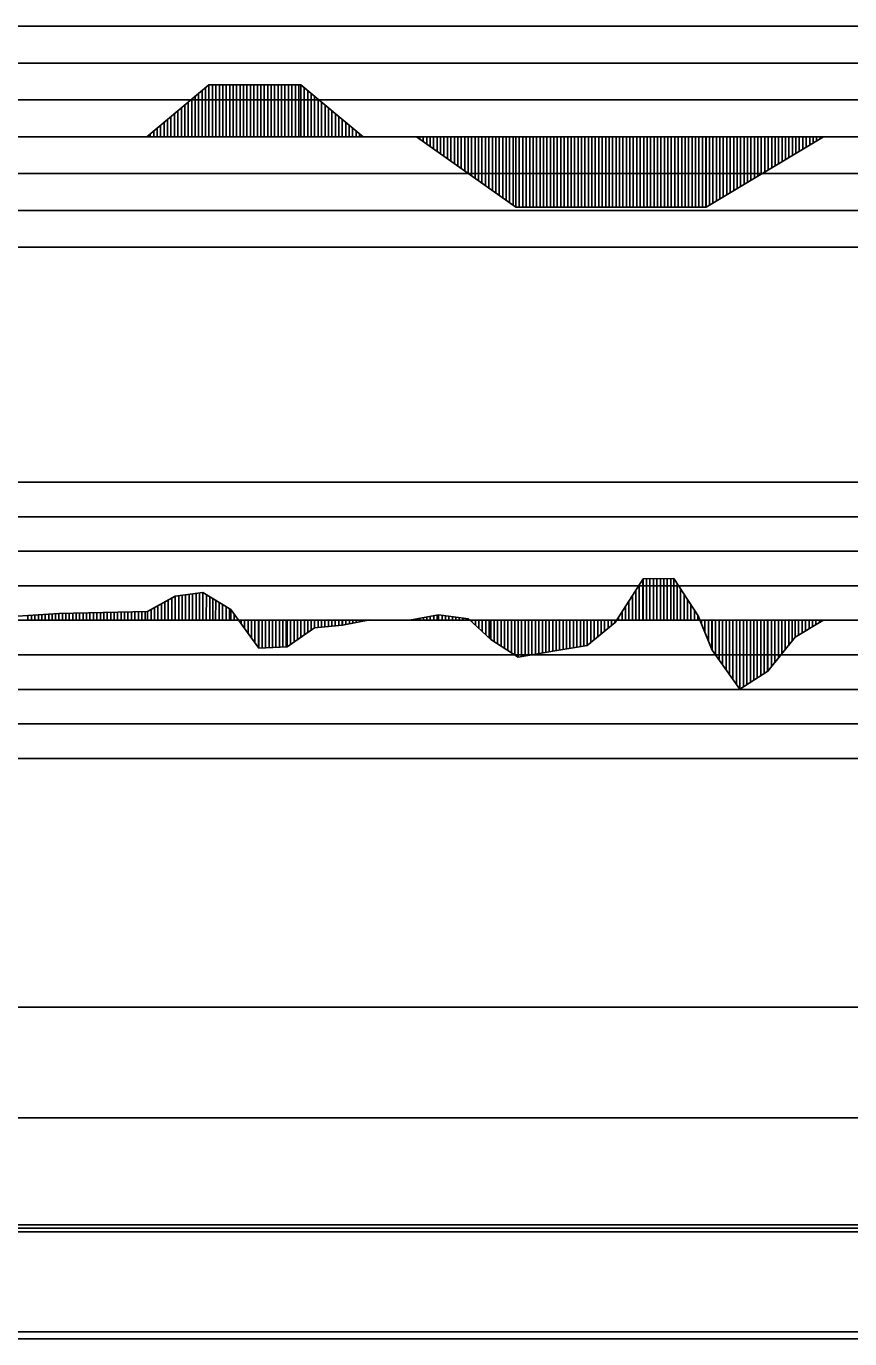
# Model space of a CAD drawing. Extents: x 2 to 10148, y 0 to 380.
# Drawn here: x 9427.8 to 9487.4, y 190 to 285 of the extents above; entities that cross this region are included whole.
import ezdxf

# ---------------------------------------------------------------- set-up
doc = ezdxf.new("R2010")
doc.units = 0
for name, color, linetype in [('POSUN_CARA', 7, 'Continuous'), ('POSUN_RASTR', 7, 'Continuous'), ('RYCHL_C', 7, 'Continuous'), ('RYCHL_RASTR', 7, 'Continuous'), ('ZRYCHL_CARA', 7, 'Continuous'), ('ZRYCHL_RASTR', 7, 'Continuous')]:
    doc.layers.add(name, color=color, linetype=linetype)

msp = doc.modelspace()

# ---------------------------------------------------------------- linework, layer by layer
at = {"layer": 'POSUN_CARA'}
for p, q in [((9470.383, 241.838), (9472.408, 245.006)), ((9471.883, 242), (9471.883, 244.184)), ((9472.133, 242), (9472.133, 244.575)), ((9472.383, 242), (9472.383, 244.966)), ((9472.408, 245.006), (9474.624, 245.028)), ((9472.408, 242), (9472.408, 245.006)), ((9472.658, 242), (9472.658, 245.008)), ((9472.908, 242), (9472.908, 245.011)), ((9473.158, 242), (9473.158, 245.013)), ((9473.408, 242), (9473.408, 245.016)), ((9473.658, 242), (9473.658, 245.018)), ((9473.908, 242), (9473.908, 245.021)), ((9474.158, 242), (9474.158, 245.024)), ((9474.408, 242), (9474.408, 245.026)), ((9474.624, 245.028), (9476.383, 242.328)), ((9474.624, 242), (9474.624, 245.028)), ((9474.874, 242), (9474.874, 244.644)), ((9475.124, 242), (9475.124, 244.261)), ((9436.551, 242.633), (9438.557, 243.76)), ((9437.801, 242), (9437.801, 243.335)), ((9438.051, 242), (9438.051, 243.476)), ((9438.301, 242), (9438.301, 243.616)), ((9438.551, 242), (9438.551, 243.757)), ((9438.557, 243.76), (9440.547, 244.024)), ((9438.557, 242), (9438.557, 243.76)), ((9438.807, 242), (9438.807, 243.793)), ((9439.057, 242), (9439.057, 243.826)), ((9439.307, 242), (9439.307, 243.86)), ((9439.557, 242), (9439.557, 243.893)), ((9439.807, 242), (9439.807, 243.926)), ((9440.057, 242), (9440.057, 243.959)), ((9440.307, 242), (9440.307, 243.992)), ((9440.547, 244.024), (9442.57, 242.791)), ((9440.547, 242), (9440.547, 244.024)), ((9440.797, 242), (9440.806, 243.867)), ((9441.047, 242), (9441.046, 243.721)), ((9441.264, 242), (9441.272, 243.583)), ((9441.478, 242), (9441.49, 243.45)), ((9441.728, 242), (9441.725, 243.306)), ((9471.383, 242), (9471.383, 243.402)), ((9471.633, 242), (9471.633, 243.793)), ((9475.374, 242), (9475.374, 243.877)), ((9475.624, 242), (9475.624, 243.493)), ((9425.147, 242.17), (9430.134, 242.488)), ((9427.897, 242), (9427.897, 242.346)), ((9428.147, 242), (9428.147, 242.362)), ((9428.397, 242), (9428.397, 242.378)), ((9428.647, 242), (9428.647, 242.394)), ((9428.897, 242), (9428.897, 242.41)), ((9429.147, 242), (9429.147, 242.425)), ((9429.397, 242), (9429.397, 242.441)), ((9429.647, 242), (9429.647, 242.457)), ((9429.897, 242), (9429.897, 242.473)), ((9430.134, 242.488), (9436.551, 242.633)), ((9430.134, 242), (9430.134, 242.488)), ((9430.384, 242), (9430.384, 242.494)), ((9430.634, 242), (9430.634, 242.5)), ((9430.884, 242), (9430.884, 242.505)), ((9431.134, 242), (9431.134, 242.511)), ((9431.384, 242), (9431.384, 242.517)), ((9431.634, 242), (9431.634, 242.522)), ((9431.884, 242), (9431.884, 242.528)), ((9432.134, 242), (9432.134, 242.533)), ((9432.384, 242), (9432.384, 242.539)), ((9432.634, 242), (9432.634, 242.545)), ((9432.884, 242), (9432.884, 242.55)), ((9433.134, 242), (9433.134, 242.556)), ((9433.384, 242), (9433.384, 242.562)), ((9433.634, 242), (9433.634, 242.567)), ((9433.884, 242), (9433.884, 242.573)), ((9434.134, 242), (9434.134, 242.579)), ((9434.384, 242), (9434.384, 242.584)), ((9434.634, 242), (9434.634, 242.59)), ((9434.884, 242), (9434.884, 242.595)), ((9435.134, 242), (9435.134, 242.601)), ((9435.384, 242), (9435.384, 242.607)), ((9435.634, 242), (9435.634, 242.612)), ((9435.884, 242), (9435.884, 242.618)), ((9436.134, 242), (9436.134, 242.624)), ((9436.384, 242), (9436.384, 242.629)), ((9436.551, 242), (9436.551, 242.633)), ((9436.801, 242), (9436.801, 242.773)), ((9437.051, 242), (9437.051, 242.914)), ((9437.301, 242), (9437.301, 243.054)), ((9437.551, 242), (9437.551, 243.195)), ((9441.978, 242), (9441.972, 243.156)), ((9442.228, 242), (9442.227, 243)), ((9442.478, 242), (9442.482, 242.845)), ((9442.57, 242.791), (9444.59, 239.976)), ((9442.57, 242), (9442.57, 242.791)), ((9442.82, 242), (9442.82, 242.443)), ((9455.508, 242.008), (9457.61, 242.402)), ((9457.008, 242), (9457.008, 242.289)), ((9457.258, 242), (9457.258, 242.336)), ((9457.508, 242), (9457.508, 242.383)), ((9457.61, 242.402), (9459.774, 242.117)), ((9457.61, 242), (9457.61, 242.402)), ((9457.86, 242), (9457.86, 242.369)), ((9458.11, 242), (9458.11, 242.336)), ((9458.36, 242), (9458.36, 242.303)), ((9458.61, 242), (9458.61, 242.27)), ((9470.883, 242), (9470.883, 242.62)), ((9471.133, 242), (9471.133, 243.011)), ((9475.874, 242), (9475.874, 243.109)), ((9476.124, 242), (9476.124, 242.725)), ((9476.374, 242), (9476.374, 242.342)), ((9476.383, 242.328), (9477.408, 239.851)), ((9476.383, 242), (9476.383, 242.328)), ((9443.07, 242), (9443.07, 242.094)), ((9443.32, 242), (9443.32, 241.746)), ((9443.57, 242), (9443.57, 241.397)), ((9443.82, 242), (9443.82, 241.049)), ((9444.07, 242), (9444.07, 240.7)), ((9444.32, 242), (9444.32, 240.352)), ((9444.57, 242), (9444.57, 240.003)), ((9444.59, 242), (9444.59, 239.976)), ((9444.84, 242), (9444.84, 239.987)), ((9445.09, 242), (9445.09, 239.999)), ((9445.34, 242), (9445.34, 240.01)), ((9445.59, 242), (9445.59, 240.022)), ((9445.84, 242), (9445.84, 240.033)), ((9446.09, 242), (9446.09, 240.044)), ((9446.34, 242), (9446.34, 240.056)), ((9446.59, 242), (9446.59, 240.067)), ((9446.648, 242), (9446.648, 240.07)), ((9446.648, 240.07), (9448.635, 241.461)), ((9446.898, 242), (9446.898, 240.245)), ((9447.148, 242), (9447.148, 240.42)), ((9447.398, 242), (9447.398, 240.595)), ((9447.648, 242), (9447.648, 240.77)), ((9447.898, 242), (9447.898, 240.945)), ((9448.148, 242), (9448.148, 241.12)), ((9448.398, 242), (9448.398, 241.294)), ((9448.635, 242), (9448.635, 241.461)), ((9448.635, 241.461), (9450.654, 241.638)), ((9448.885, 242), (9448.885, 241.483)), ((9449.135, 242), (9449.135, 241.504)), ((9449.385, 242), (9449.385, 241.526)), ((9449.635, 242), (9449.635, 241.548)), ((9449.885, 242), (9449.885, 241.57)), ((9450.135, 242), (9450.135, 241.592)), ((9450.385, 242), (9450.385, 241.614)), ((9450.635, 242), (9450.635, 241.636)), ((9450.654, 241.638), (9452.636, 242.027)), ((9450.654, 242), (9450.654, 241.638)), ((9450.904, 242), (9450.904, 241.687)), ((9451.154, 242), (9451.154, 241.736)), ((9451.404, 242), (9451.404, 241.785)), ((9451.654, 242), (9451.654, 241.834)), ((9451.904, 242), (9451.904, 241.883)), ((9452.154, 242), (9452.154, 241.932)), ((9452.404, 242), (9452.404, 241.981)), ((9452.636, 242.027), (9455.508, 242.008)), ((9452.636, 242), (9452.636, 242.027)), ((9452.886, 242), (9452.886, 242.025)), ((9453.136, 242), (9453.136, 242.024)), ((9453.386, 242), (9453.386, 242.022)), ((9453.636, 242), (9453.636, 242.02)), ((9453.886, 242), (9453.886, 242.019)), ((9454.136, 242), (9454.136, 242.017)), ((9454.386, 242), (9454.386, 242.015)), ((9454.636, 242), (9454.636, 242.014)), ((9454.886, 242), (9454.886, 242.012)), ((9455.136, 242), (9455.136, 242.01)), ((9455.386, 242), (9455.386, 242.009)), ((9455.508, 242), (9455.508, 242.008)), ((9455.758, 242), (9455.758, 242.055)), ((9456.008, 242), (9456.008, 242.101)), ((9456.258, 242), (9456.258, 242.148)), ((9456.508, 242), (9456.508, 242.195)), ((9456.758, 242), (9456.758, 242.242)), ((9458.86, 242), (9458.86, 242.237)), ((9459.11, 242), (9459.11, 242.204)), ((9459.36, 242), (9459.36, 242.171)), ((9459.61, 242), (9459.61, 242.138)), ((9459.774, 242.117), (9461.381, 240.614)), ((9459.774, 242), (9459.774, 242.117)), ((9460.024, 242), (9460.024, 241.883)), ((9460.274, 242), (9460.274, 241.649)), ((9460.524, 242), (9460.524, 241.415)), ((9460.774, 242), (9460.774, 241.181)), ((9461.024, 242), (9461.024, 240.947)), ((9461.274, 242), (9461.274, 240.713)), ((9461.381, 242), (9461.381, 240.614)), ((9461.631, 242), (9461.631, 240.452)), ((9461.881, 242), (9461.881, 240.289)), ((9462.131, 242), (9462.131, 240.127)), ((9462.381, 242), (9462.381, 239.965)), ((9462.631, 242), (9462.631, 239.802)), ((9462.881, 242), (9462.881, 239.64)), ((9463.131, 242), (9463.131, 239.478)), ((9463.369, 242), (9463.369, 239.323)), ((9463.619, 242), (9463.619, 239.368)), ((9463.869, 242), (9463.869, 239.414)), ((9464.119, 242), (9464.119, 239.459)), ((9464.369, 242), (9464.369, 239.505)), ((9464.619, 242), (9464.619, 239.55)), ((9464.869, 242), (9464.869, 239.595)), ((9465.119, 242), (9465.119, 239.641)), ((9465.369, 242), (9465.369, 239.686)), ((9465.619, 242), (9465.619, 239.731)), ((9465.868, 242), (9465.868, 239.777)), ((9466.118, 242), (9466.118, 239.816)), ((9466.368, 242), (9466.368, 239.855)), ((9466.618, 242), (9466.618, 239.894)), ((9466.868, 242), (9466.868, 239.934)), ((9467.118, 242), (9467.118, 239.973)), ((9467.368, 242), (9467.368, 240.012)), ((9467.618, 242), (9467.618, 240.051)), ((9467.868, 242), (9467.868, 240.091)), ((9468.118, 242), (9468.118, 240.13)), ((9468.368, 242), (9468.368, 240.169)), ((9468.373, 242), (9468.373, 240.17)), ((9468.373, 240.17), (9470.383, 241.838)), ((9468.623, 242), (9468.623, 240.377)), ((9468.873, 242), (9468.873, 240.585)), ((9469.123, 242), (9469.123, 240.792)), ((9469.373, 242), (9469.373, 240.999)), ((9469.623, 242), (9469.623, 241.207)), ((9469.873, 242), (9469.873, 241.414)), ((9470.123, 242), (9470.123, 241.622)), ((9470.373, 242), (9470.373, 241.829)), ((9470.383, 242), (9470.383, 241.838)), ((9470.633, 242), (9470.633, 242.229)), ((9476.633, 242), (9476.633, 241.724)), ((9476.883, 242), (9476.883, 241.12)), ((9477.133, 242), (9477.133, 240.515)), ((9477.383, 242), (9477.383, 239.911)), ((9477.408, 242), (9477.408, 239.851)), ((9477.658, 242), (9477.658, 239.498)), ((9477.908, 242), (9477.908, 239.145)), ((9478.158, 242), (9478.158, 238.792)), ((9478.408, 242), (9478.408, 238.439)), ((9478.658, 242), (9478.658, 238.086)), ((9478.908, 242), (9478.908, 237.733)), ((9479.158, 242), (9479.158, 237.38)), ((9479.408, 242), (9479.408, 237.027)), ((9479.42, 242), (9479.42, 237.009)), ((9479.67, 242), (9479.67, 237.17)), ((9479.92, 242), (9479.92, 237.33)), ((9480.17, 242), (9480.17, 237.491)), ((9480.42, 242), (9480.42, 237.651)), ((9480.67, 242), (9480.67, 237.812)), ((9480.92, 242), (9480.92, 237.972)), ((9481.17, 242), (9481.17, 238.133)), ((9481.42, 242), (9481.42, 238.293)), ((9481.447, 242), (9481.447, 238.311)), ((9481.697, 242), (9481.697, 238.624)), ((9481.947, 242), (9481.947, 238.937)), ((9482.197, 242), (9482.197, 239.25)), ((9482.447, 242), (9482.447, 239.563)), ((9482.697, 242), (9482.697, 239.876)), ((9482.947, 242), (9482.947, 240.189)), ((9483.197, 242), (9483.197, 240.502)), ((9483.416, 242), (9483.416, 240.776)), ((9483.416, 240.776), (9485.427, 241.987)), ((9483.666, 242), (9483.666, 240.927)), ((9483.916, 242), (9483.916, 241.077)), ((9484.166, 242), (9484.166, 241.228)), ((9484.416, 242), (9484.416, 241.378)), ((9484.666, 242), (9484.666, 241.529)), ((9484.916, 242), (9484.916, 241.679)), ((9485.166, 242), (9485.166, 241.83)), ((9485.416, 242), (9485.416, 241.98)), ((9461.381, 240.614), (9463.369, 239.323)), ((9481.447, 238.311), (9483.416, 240.776)), ((9444.59, 239.976), (9446.648, 240.07)), ((9463.369, 239.323), (9465.868, 239.777)), ((9465.868, 239.777), (9468.373, 240.17)), ((9477.408, 239.851), (9479.42, 237.009)), ((9479.42, 237.009), (9481.447, 238.311))]:
    msp.add_line(p, q, dxfattribs=at)
at = {"layer": 'POSUN_RASTR'}
for p, q in [((9352, 252), (9548, 252)), ((9352, 249.5), (9548, 249.5)), ((9352, 247), (9548, 247)), ((9352, 244.5), (9548, 244.5)), ((9138.15, 242), (9867.821, 242)), ((9352, 239.5), (9548, 239.5)), ((9352, 237), (9548, 237)), ((9352, 234.5), (9548, 234.5)), ((9352, 232), (9548, 232))]:
    msp.add_line(p, q, dxfattribs=at)
at = {"layer": 'RYCHL_C'}
msp.add_line((9359.765, 190.5), (9528.725, 190.5), dxfattribs=at)
at = {"layer": 'RYCHL_RASTR'}
for p, q in [((9138.15, 214), (9871.097, 214)), ((9138.15, 206), (9871.122, 206)), ((9138.15, 198.25), (9871.122, 198.25)), ((9138.15, 198), (9871.122, 198)), ((9138.15, 197.75), (9871.122, 197.75)), ((9138.15, 190), (9871.122, 190))]:
    msp.add_line(p, q, dxfattribs=at)
at = {"layer": 'ZRYCHL_CARA'}
for p, q in [((9436.495, 277), (9440.995, 280.751)), ((9440.495, 277), (9440.495, 280.334)), ((9440.745, 277), (9440.745, 280.542)), ((9440.995, 277), (9440.995, 280.751)), ((9440.995, 280.751), (9447.641, 280.751)), ((9441.245, 277), (9441.245, 280.751)), ((9441.495, 277), (9441.495, 280.751)), ((9441.745, 277), (9441.745, 280.751)), ((9441.995, 277), (9441.995, 280.751)), ((9442.245, 277), (9442.245, 280.751)), ((9442.495, 277), (9442.495, 280.751)), ((9442.745, 277), (9442.745, 280.751)), ((9442.995, 277), (9442.995, 280.751)), ((9443.245, 277), (9443.245, 280.751)), ((9443.495, 277), (9443.495, 280.751)), ((9443.745, 277), (9443.745, 280.751)), ((9443.995, 277), (9443.995, 280.751)), ((9444.245, 277), (9444.245, 280.751)), ((9444.495, 277), (9444.495, 280.751)), ((9444.745, 277), (9444.745, 280.751)), ((9444.995, 277), (9444.995, 280.751)), ((9445.245, 277), (9445.245, 280.751)), ((9445.495, 277), (9445.495, 280.751)), ((9445.745, 277), (9445.745, 280.751)), ((9445.995, 277), (9445.995, 280.751)), ((9446.245, 277), (9446.245, 280.751)), ((9446.495, 277), (9446.495, 280.751)), ((9446.745, 277), (9446.745, 280.751)), ((9446.995, 277), (9446.995, 280.751)), ((9447.245, 277), (9447.245, 280.751)), ((9447.495, 277), (9447.495, 280.751)), ((9447.641, 277), (9447.641, 280.751)), ((9447.641, 280.751), (9452.141, 277)), ((9447.891, 277), (9447.891, 280.542)), ((9448.141, 277), (9448.141, 280.334)), ((9439.495, 277), (9439.495, 279.5)), ((9439.745, 277), (9439.745, 279.709)), ((9439.995, 277), (9439.995, 279.917)), ((9440.245, 277), (9440.245, 280.126)), ((9448.391, 277), (9448.391, 280.126)), ((9448.641, 277), (9448.641, 279.917)), ((9448.891, 277), (9448.891, 279.709)), ((9449.141, 277), (9449.141, 279.5)), ((9438.245, 277), (9438.245, 278.459)), ((9438.495, 277), (9438.495, 278.667)), ((9438.745, 277), (9438.745, 278.875)), ((9438.995, 277), (9438.995, 279.084)), ((9439.245, 277), (9439.245, 279.292)), ((9449.391, 277), (9449.391, 279.292)), ((9449.641, 277), (9449.641, 279.084)), ((9449.891, 277), (9449.891, 278.875)), ((9450.141, 277), (9450.141, 278.667)), ((9450.391, 277), (9450.391, 278.459)), ((9436.995, 277), (9436.995, 277.417)), ((9437.245, 277), (9437.245, 277.625)), ((9437.495, 277), (9437.495, 277.833)), ((9437.745, 277), (9437.745, 278.042)), ((9437.995, 277), (9437.995, 278.25)), ((9450.641, 277), (9450.641, 278.25)), ((9450.891, 277), (9450.891, 278.042)), ((9451.141, 277), (9451.141, 277.833)), ((9451.391, 277), (9451.391, 277.625)), ((9451.641, 277), (9451.641, 277.417)), ((9138.15, 277), (9867.821, 277)), ((9436.745, 277), (9436.745, 277.208)), ((9451.891, 277), (9451.891, 277.208)), ((9456.001, 277), (9463.201, 271.915)), ((9456.251, 277), (9456.251, 276.823)), ((9456.501, 277), (9456.501, 276.647)), ((9456.751, 277), (9456.751, 276.47)), ((9457.001, 277), (9457.001, 276.294)), ((9457.251, 277), (9457.251, 276.117)), ((9457.501, 277), (9457.501, 275.941)), ((9457.751, 277), (9457.751, 275.764)), ((9458.001, 277), (9458.001, 275.587)), ((9458.251, 277), (9458.251, 275.411)), ((9458.501, 277), (9458.501, 275.234)), ((9458.751, 277), (9458.751, 275.058)), ((9459.001, 277), (9459.001, 274.881)), ((9459.251, 277), (9459.251, 274.705)), ((9459.501, 277), (9459.501, 274.528)), ((9459.751, 277), (9459.751, 274.351)), ((9460.001, 277), (9460.001, 274.175)), ((9460.251, 277), (9460.251, 273.998)), ((9460.501, 277), (9460.501, 273.822)), ((9460.751, 277), (9460.751, 273.645)), ((9461.001, 277), (9461.001, 273.468)), ((9461.251, 277), (9461.251, 273.292)), ((9461.501, 277), (9461.501, 273.115)), ((9461.751, 277), (9461.751, 272.939)), ((9462.001, 277), (9462.001, 272.762)), ((9462.251, 277), (9462.251, 272.586)), ((9462.501, 277), (9462.501, 272.409)), ((9462.751, 277), (9462.751, 272.232)), ((9463.001, 277), (9463.001, 272.056)), ((9463.201, 277), (9463.201, 271.915)), ((9463.451, 277), (9463.451, 271.915)), ((9463.701, 277), (9463.701, 271.915)), ((9463.951, 277), (9463.951, 271.915)), ((9464.201, 277), (9464.201, 271.915)), ((9464.451, 277), (9464.451, 271.915)), ((9464.701, 277), (9464.701, 271.915)), ((9464.951, 277), (9464.951, 271.915)), ((9465.201, 277), (9465.201, 271.915)), ((9465.451, 277), (9465.451, 271.915)), ((9465.701, 277), (9465.701, 271.915)), ((9465.951, 277), (9465.951, 271.915)), ((9466.201, 277), (9466.201, 271.915)), ((9466.451, 277), (9466.451, 271.915)), ((9466.701, 277), (9466.701, 271.915)), ((9466.951, 277), (9466.951, 271.915)), ((9467.201, 277), (9467.201, 271.915)), ((9467.451, 277), (9467.451, 271.915)), ((9467.701, 277), (9467.701, 271.915)), ((9467.951, 277), (9467.951, 271.915)), ((9468.201, 277), (9468.201, 271.915)), ((9468.451, 277), (9468.451, 271.915)), ((9468.701, 277), (9468.701, 271.915)), ((9468.951, 277), (9468.951, 271.915)), ((9469.201, 277), (9469.201, 271.915)), ((9469.451, 277), (9469.451, 271.915)), ((9469.701, 277), (9469.701, 271.915)), ((9469.951, 277), (9469.951, 271.915)), ((9470.201, 277), (9470.201, 271.915)), ((9470.451, 277), (9470.451, 271.915)), ((9470.701, 277), (9470.701, 271.915)), ((9470.951, 277), (9470.951, 271.915)), ((9471.201, 277), (9471.201, 271.915)), ((9471.451, 277), (9471.451, 271.915)), ((9471.701, 277), (9471.701, 271.915)), ((9471.951, 277), (9471.951, 271.915)), ((9472.201, 277), (9472.201, 271.915)), ((9472.451, 277), (9472.451, 271.915)), ((9472.701, 277), (9472.701, 271.915)), ((9472.951, 277), (9472.951, 271.915)), ((9473.201, 277), (9473.201, 271.915)), ((9473.451, 277), (9473.451, 271.915)), ((9473.701, 277), (9473.701, 271.915)), ((9473.951, 277), (9473.951, 271.915)), ((9474.201, 277), (9474.201, 271.915)), ((9474.451, 277), (9474.451, 271.915)), ((9474.701, 277), (9474.701, 271.915)), ((9474.951, 277), (9474.951, 271.915)), ((9475.201, 277), (9475.201, 271.915)), ((9475.451, 277), (9475.451, 271.915)), ((9475.701, 277), (9475.701, 271.915)), ((9475.951, 277), (9475.951, 271.915)), ((9476.201, 277), (9476.201, 271.915)), ((9476.451, 277), (9476.451, 271.915)), ((9476.701, 277), (9476.701, 271.915)), ((9476.951, 277), (9476.951, 271.915)), ((9476.964, 277), (9476.964, 271.915)), ((9476.964, 271.915), (9485.464, 277)), ((9477.214, 277), (9477.214, 272.064)), ((9477.464, 277), (9477.464, 272.214)), ((9477.714, 277), (9477.714, 272.363)), ((9477.964, 277), (9477.964, 272.513)), ((9478.214, 277), (9478.214, 272.662)), ((9478.464, 277), (9478.464, 272.812)), ((9478.714, 277), (9478.714, 272.962)), ((9478.964, 277), (9478.964, 273.111)), ((9479.214, 277), (9479.214, 273.261)), ((9479.464, 277), (9479.464, 273.41)), ((9479.714, 277), (9479.714, 273.56)), ((9479.964, 277), (9479.964, 273.709)), ((9480.214, 277), (9480.214, 273.859)), ((9480.464, 277), (9480.464, 274.009)), ((9480.714, 277), (9480.714, 274.158)), ((9480.964, 277), (9480.964, 274.308)), ((9481.214, 277), (9481.214, 274.457)), ((9481.464, 277), (9481.464, 274.607)), ((9481.714, 277), (9481.714, 274.756)), ((9481.964, 277), (9481.964, 274.906)), ((9482.214, 277), (9482.214, 275.056)), ((9482.464, 277), (9482.464, 275.205)), ((9482.714, 277), (9482.714, 275.355)), ((9482.964, 277), (9482.964, 275.504)), ((9483.214, 277), (9483.214, 275.654)), ((9483.464, 277), (9483.464, 275.803)), ((9483.714, 277), (9483.714, 275.953)), ((9483.964, 277), (9483.964, 276.103)), ((9484.214, 277), (9484.214, 276.252)), ((9484.464, 277), (9484.464, 276.402)), ((9484.714, 277), (9484.714, 276.551)), ((9484.964, 277), (9484.964, 276.701)), ((9485.214, 277), (9485.214, 276.85)), ((9463.201, 271.915), (9476.964, 271.915))]:
    msp.add_line(p, q, dxfattribs=at)
at = {"layer": 'ZRYCHL_RASTR'}
for p, q in [((9138.15, 285), (9548.795, 285)), ((9138.15, 282.333), (9548.887, 282.333)), ((9138.15, 279.667), (9549.025, 279.667)), ((9349.003, 274.333), (9970.181, 274.333)), ((9348.95, 271.667), (9970.196, 271.667)), ((9348.988, 269), (9751.979, 269))]:
    msp.add_line(p, q, dxfattribs=at)

doc.saveas('drawing.dxf')
